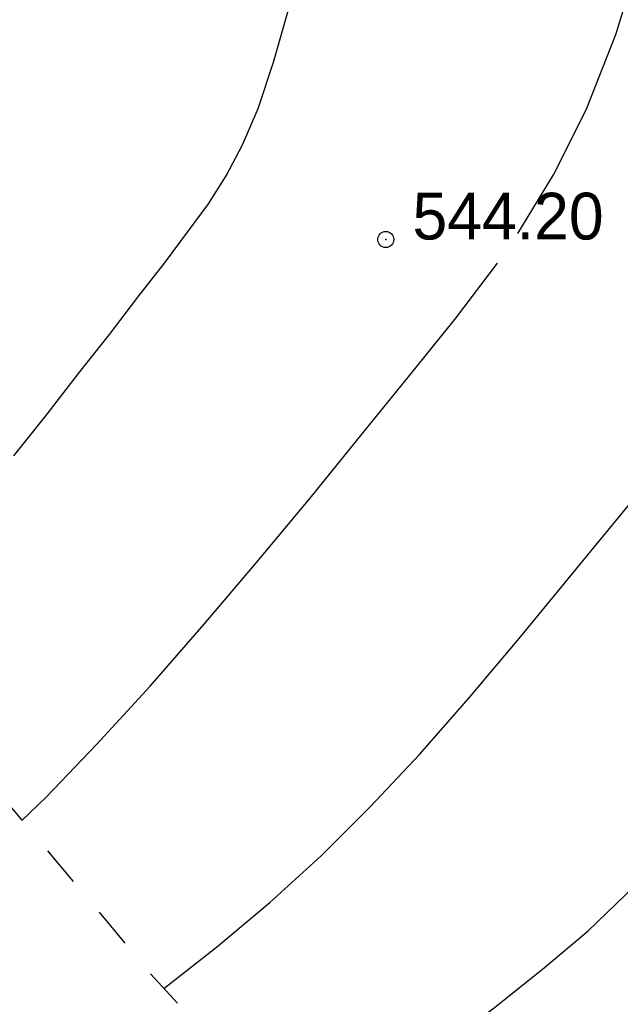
# Model space of a CAD drawing. Extents: x 0 to 362422, y 0 to 4201735.
# Tile 391 of 656: x 360266 to 360277, y 4200446 to 4200464. Entities that reach past the tile are written whole.
import ezdxf

# ---------------------------------------------------------------- set-up
doc = ezdxf.new("R2010")
doc.units = 0
doc.header["$LTSCALE"] = 0.5
doc.header["$MEASUREMENT"] = 0
doc.header["$PDMODE"] = 32
doc.header["$PDSIZE"] = 0.3
doc.linetypes.add('CONTI', pattern=[0])
doc.linetypes.add('Д_ТРОТ_ТРУБА', pattern=[3, 1.5, -1.5])
for name, color, linetype in [('(004) Точки рельефа', 7, 'Continuous'), ('(025) Дорога', 7, 'Continuous'), ('GORIZDEFAULT', 32, 'CONTI'), ('PI_TTDEFAULT', 5, 'CONTI')]:
    doc.layers.add(name, color=color, linetype=linetype)
doc.layers.add('(032) Горизонтали утолщенные', color=32, linetype='Continuous', lineweight=30)
doc.layers.add('.', color=7, linetype='Continuous', lineweight=15)
doc.styles.add('D-431', font='txt')

# ---------------------------------------------------------------- blocks, each defined once
blk = doc.blocks.new('gergrgrre')
at = {"layer": '(025) Дорога', "linetype": 'Д_ТРОТ_ТРУБА', "flags": 128}
blk.add_lwpolyline([(360044.195, 4200796.012), (360041.816, 4200791.773), (360042.358, 4200788.304), (360046.087, 4200780.21), (360059.012, 4200755.887), (360082.266, 4200713.415), (360119.837, 4200651.911), (360154.248, 4200588.273), (360168.952, 4200565.337), (360182.618, 4200547.766), (360213.043, 4200512.044), (360268.283, 4200446.262), (360308.926, 4200401.534), (360387.369, 4200322.593), (360428.116, 4200283.497), (360457.116, 4200256.42), (360464.886, 4200245.444), (360476.507, 4200228.263), (360489.06, 4200214.493), (360499.065, 4200202.984)], dxfattribs=at)
at = {"layer": '(032) Горизонтали утолщенные', "color": 32}
for points in [[(360275.16, 4200460.11, 544), (360275.83, 4200461.21, 544), (360276.44, 4200462.43, 544), (360277, 4200463.84, 544), (360277.51, 4200465.5, 544), (360277.94, 4200467.3, 544), (360278.34, 4200469.3, 544), (360278.7, 4200471.4, 544), (360279.01, 4200473.52, 544), (360279.27, 4200475.57, 544), (360279.48, 4200477.48, 544), (360279.63, 4200479.15, 544), (360279.72, 4200480.52, 544), (360279.75, 4200481.61, 544), (360279.75, 4200482.46, 544), (360279.71, 4200483.11, 544), (360279.66, 4200483.6, 544), (360279.59, 4200483.98, 544), (360279.53, 4200484.28, 544), (360279.51, 4200484.34, 544), (360279.5, 4200484.41, 544)], [(360265.877, 4200449.127, 544), (360266.33, 4200449.56, 544), (360267.28, 4200450.55, 544), (360268.28, 4200451.64, 544), (360269.29, 4200452.8, 544), (360270.31, 4200454, 544), (360271.3, 4200455.19, 544), (360272.25, 4200456.36, 544), (360273.14, 4200457.46, 544), (360274, 4200458.53, 544), (360274.78, 4200459.56, 544)]]:
    blk.add_polyline3d(points, dxfattribs=at)
at = {"layer": 'GORIZDEFAULT', "color": 32}
for points in [[(360271.154, 4200443.103, 543), (360272.39, 4200443.94, 543), (360273.61, 4200444.8, 543), (360274.72, 4200445.62, 543), (360275.66, 4200446.37, 543), (360276.48, 4200447.06, 543), (360277.18, 4200447.73, 543), (360277.82, 4200448.39, 543), (360278.42, 4200449.06, 543), (360279.01, 4200449.76, 543), (360279.63, 4200450.51, 543), (360280.3, 4200451.34, 543), (360281.02, 4200452.23, 543), (360281.78, 4200453.18, 543), (360282.57, 4200454.19, 543), (360283.37, 4200455.25, 543), (360284.17, 4200456.35, 543), (360284.97, 4200457.48, 543), (360285.75, 4200458.65, 543), (360286.51, 4200459.83, 543), (360287.25, 4200461.02, 543), (360287.95, 4200462.22, 543), (360288.63, 4200463.41, 543), (360289.27, 4200464.58, 543)], [(360265.73, 4200455.95, 544.5), (360266.35, 4200456.73, 544.5), (360266.94, 4200457.49, 544.5), (360267.52, 4200458.22, 544.5), (360268.05, 4200458.92, 544.5), (360268.55, 4200459.56, 544.5), (360268.98, 4200460.14, 544.5), (360269.37, 4200460.67, 544.5), (360269.7, 4200461.19, 544.5), (360270.01, 4200461.77, 544.5), (360270.3, 4200462.45, 544.5), (360270.59, 4200463.32, 544.5), (360270.9, 4200464.41, 544.5)], [(360268.537, 4200445.982, 543.5), (360269.52, 4200446.75, 543.5), (360270.52, 4200447.59, 543.5), (360271.48, 4200448.46, 543.5), (360272.4, 4200449.38, 543.5), (360273.32, 4200450.36, 543.5), (360274.25, 4200451.42, 543.5), (360275.22, 4200452.57, 543.5), (360276.25, 4200453.82, 543.5), (360277.37, 4200455.19, 543.5), (360278.59, 4200456.69, 543.5), (360279.88, 4200458.28, 543.5), (360281.18, 4200459.88, 543.5), (360282.46, 4200461.47, 543.5), (360283.68, 4200462.97, 543.5), (360284.77, 4200464.34, 543.5)]]:
    blk.add_polyline3d(points, dxfattribs=at)
at = {"layer": 'PI_TTDEFAULT', "color": 5}
blk.add_point((360272.69, 4200460, 544.2), dxfattribs=at)
at = {"layer": '(004) Точки рельефа', "style": 'D-431'}
blk.add_text('544.20', height=0.875, dxfattribs=at).set_placement((360273.19, 4200460))

msp = doc.modelspace()

# ---------------------------------------------------------------- hatches: boundary and pattern name
at = {"layer": '.', "ltscale": 0.149071}
h = msp.add_hatch(color=256, dxfattribs=at)
h.dxf.hatch_style = 1
h.set_gradient(color1=(255, 255, 255), tint=1)
h.paths.add_polyline_path([(359890.241, 4200063.476), (362234.445, 4200063.476), (362234.349, 4201313.892), (359890.241, 4201328.891)], flags=17)
h.paths.add_polyline_path([(359890.241, 4200063.476), (362234.445, 4200063.476), (362234.445, 4201313.891), (359890.241, 4201328.891)], flags=17)

# ---------------------------------------------------------------- block references
at = {"linetype": 'Continuous'}
msp.add_blockref('gergrgrre', (0, 0), dxfattribs=at)

doc.saveas('drawing.dxf')
